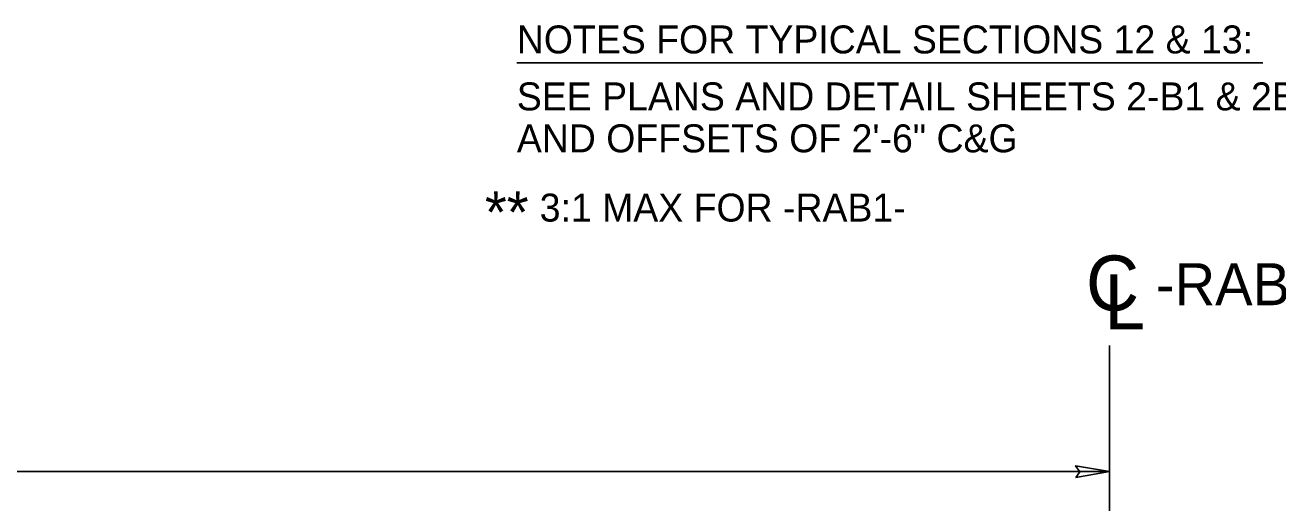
# Model space of a CAD drawing. Extents: x 573748 to 574632, y -54663 to -53209.
# Drawn here: x 574096.8 to 574163.9, y -54549.4 to -54523.8 of the extents above; entities that cross this region are included whole.
import ezdxf

# ---------------------------------------------------------------- set-up
doc = ezdxf.new("R2010")
doc.units = 0
for name, color, linetype in [('Prop Dimension', 7, 'Continuous'), ('Prop Dimension Text', 7, 'Continuous'), ('Prop Terminator CELL', 7, 'Continuous'), ('Typical Text Centerline CELL', 7, 'Continuous'), ('Typical Text General CELL', 7, 'Continuous')]:
    doc.layers.add(name, color=color, linetype=linetype)

# ---------------------------------------------------------------- blocks, each defined once
blk = doc.blocks.new('CENTERLINE TEXT CL')
at = {"layer": 'Typical Text Centerline CELL'}
blk.add_text('C', height=1.64, dxfattribs=at).set_placement((-0.546, -0.261))
blk.add_text('L', height=1.641, rotation=359.9469, dxfattribs=at).set_placement((-0.001, -0.821))

msp = doc.modelspace()

# ---------------------------------------------------------------- linework, layer by layer
at = {"layer": 'Prop Dimension'}
for p, q in [((574154.894, -54572.971), (574154.894, -54540.95)), ((574030.665, -54547.693), (574154.894, -54547.693))]:
    msp.add_line(p, q, dxfattribs=at)
at = {"layer": 'Prop Terminator CELL'}
msp.add_lwpolyline([(574153.097, -54548.026), (574154.894, -54547.693), (574153.079, -54547.396), (574153.313, -54547.713)], close=True, dxfattribs=at)
at = {"layer": 'Typical Text General CELL'}
msp.add_line((574123.125, -54525.784), (574163.117, -54525.784), dxfattribs=at)

# ---------------------------------------------------------------- block references
at = {"layer": 'Prop Dimension', "xscale": 1.8000000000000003, "yscale": 1.8000000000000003}
msp.add_blockref('CENTERLINE TEXT CL', (574154.62, -54538.6), dxfattribs=at)

# ---------------------------------------------------------------- texts
at = {"layer": 'Prop Dimension Text'}
for s, p in [('**', (574121.424, -54534.919)), ('-RAB1-, -RAB2-', (574157.388, -54538.782))]:
    msp.add_text(s, height=2.25, dxfattribs=at).set_placement(p)
at = {"layer": 'Typical Text General CELL'}
for s, p in [('NOTES FOR TYPICAL SECTIONS 12 & 13:', (574123.134, -54525.279)), ('SEE PLANS AND DETAIL SHEETS 2-B1 & 2B-2 FOR ACTUAL LOCATION', (574123.134, -54528.333)), ('AND OFFSETS OF 2\'-6" C&G', (574123.134, -54530.583)), ('3:1 MAX FOR -RAB1-', (574124.36, -54534.297))]:
    msp.add_text(s, height=1.5, dxfattribs=at).set_placement(p)

doc.saveas('drawing.dxf')
